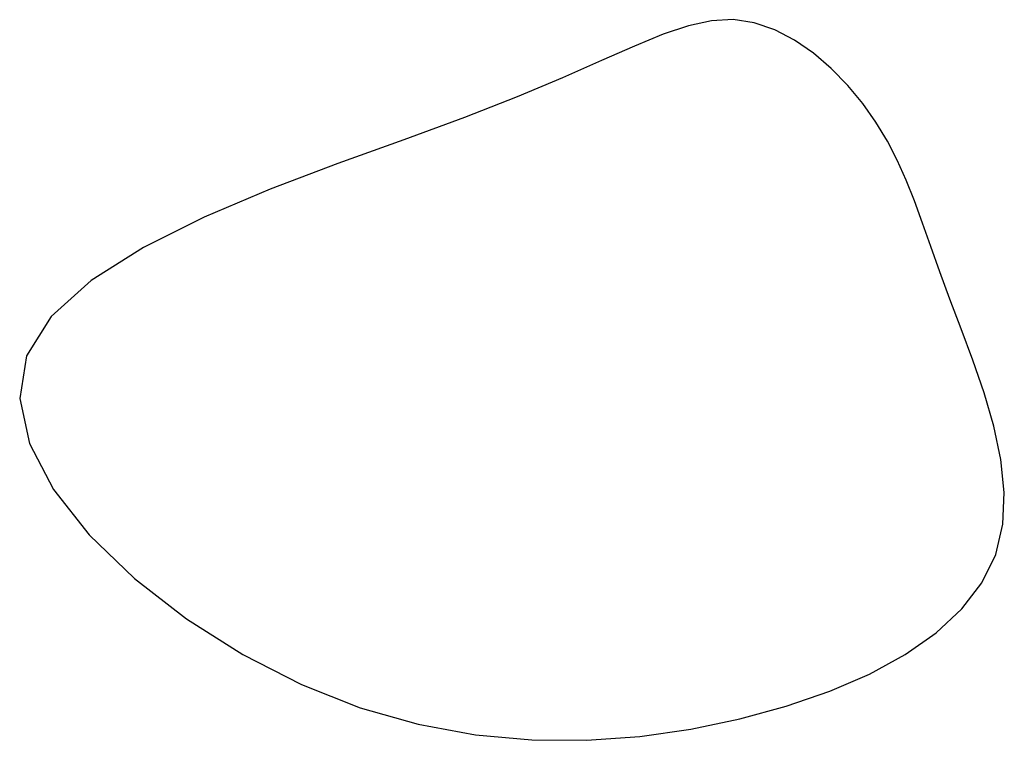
# Model space of a CAD drawing. Header units: millimetres. Extents: x 32690613 to 32693367, y 5343692 to 5344708.
# Tile 958 of 1009: x 32693190.35 to 32693191.414, y 5344550.777 to 5344551.556. Entities that reach past the tile are written whole.
import ezdxf

# ---------------------------------------------------------------- set-up
doc = ezdxf.new("R2010")
doc.units = ezdxf.units.MM
doc.header["$LTSCALE"] = 20
doc.layers.add('02-DGM_HL_491.00', color=62, linetype='Continuous')

msp = doc.modelspace()

# ---------------------------------------------------------------- linework, layer by layer
at = {"layer": '02-DGM_HL_491.00', "elevation": 491, "flags": 128}
msp.add_lwpolyline([(32693190.6544, 5344550.8368), (32693190.7178, 5344550.8118), (32693190.7807, 5344550.794), (32693190.8427, 5344550.7826), (32693190.9034, 5344550.777), (32693190.9627, 5344550.7766), (32693191.0201, 5344550.7807), (32693191.0755, 5344550.7886), (32693191.1284, 5344550.7997), (32693191.1786, 5344550.8134), (32693191.2255, 5344550.8296), (32693191.2685, 5344550.8482), (32693191.3071, 5344550.8692), (32693191.3406, 5344550.8927), (32693191.3685, 5344550.9186), (32693191.3901, 5344550.9468), (32693191.405, 5344550.9773), (32693191.4128, 5344551.0101), (32693191.4143, 5344551.0446), (32693191.4107, 5344551.0802), (32693191.4031, 5344551.1162), (32693191.3926, 5344551.1522), (32693191.3804, 5344551.1875), (32693191.3676, 5344551.2214), (32693191.3553, 5344551.2534), (32693191.3444, 5344551.283), (32693191.3348, 5344551.3103), (32693191.3258, 5344551.3358), (32693191.3171, 5344551.3596), (32693191.3082, 5344551.3821), (32693191.2986, 5344551.4036), (32693191.2879, 5344551.4244), (32693191.2755, 5344551.4448), (32693191.2612, 5344551.465), (32693191.2451, 5344551.4846), (32693191.2272, 5344551.5029), (32693191.208, 5344551.5193), (32693191.1875, 5344551.5334), (32693191.1661, 5344551.5446), (32693191.1439, 5344551.5521), (32693191.1211, 5344551.5556), (32693191.0978, 5344551.5545), (32693191.073, 5344551.5491), (32693191.0456, 5344551.5398), (32693191.0145, 5344551.5271), (32693190.9786, 5344551.5113), (32693190.9367, 5344551.4928), (32693190.8877, 5344551.4722), (32693190.8306, 5344551.4497), (32693190.7649, 5344551.4257), (32693190.6936, 5344551.4), (32693190.6205, 5344551.3722), (32693190.5491, 5344551.3421), (32693190.4834, 5344551.3094), (32693190.427, 5344551.2737), (32693190.3836, 5344551.2347), (32693190.3569, 5344551.1921), (32693190.3497, 5344551.146), (32693190.3604, 5344551.0974), (32693190.3863, 5344551.0478), (32693190.425, 5344550.9988), (32693190.4737, 5344550.9517), (32693190.5299, 5344550.908), (32693190.591, 5344550.8692)], close=True, dxfattribs=at)

doc.saveas('drawing.dxf')
